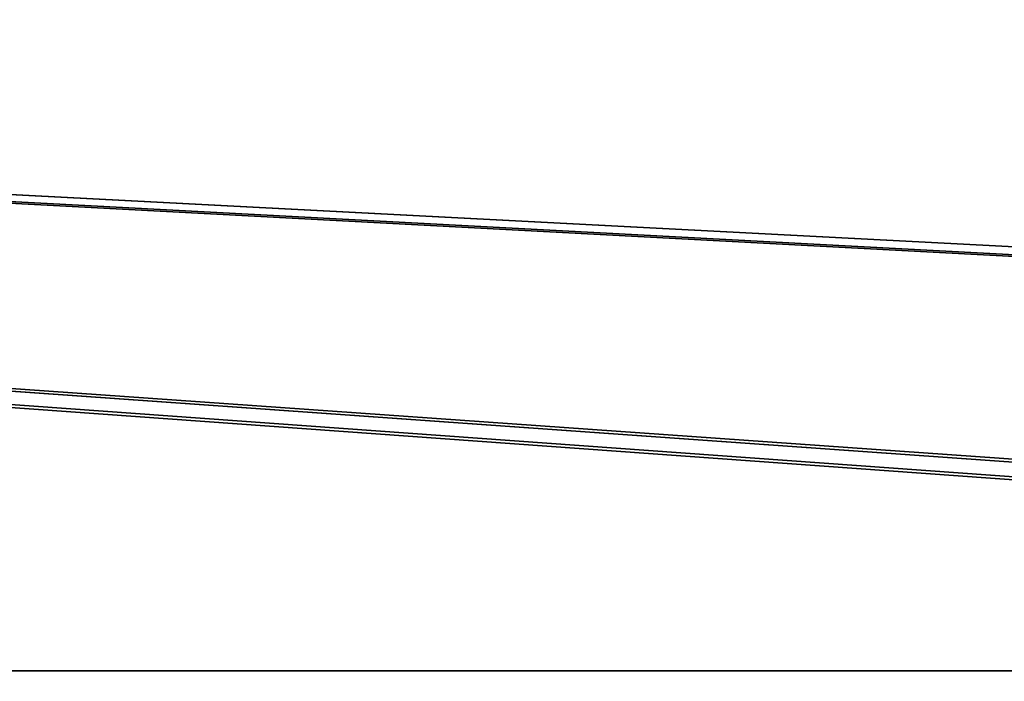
# Model space of a CAD drawing. Header units: millimetres. Extents: x -603 to 3703, y -115 to 249.
# Tile 499 of 656: x 1506 to 1551, y 22 to 52. Entities that reach past the tile are written whole.
import ezdxf

# ---------------------------------------------------------------- set-up
doc = ezdxf.new("R2010")
doc.units = ezdxf.units.MM
doc.layers.add('152', color=7, linetype='Continuous', true_color=0xffffff)

# ---------------------------------------------------------------- blocks, each defined once
blk = doc.blocks.new('UG_SURFACE_002')
at = {"layer": '152', "color": 252, "linetype": 'Continuous', "lineweight": 35}
for points in [[(2165, -13.3, 2212.25), (2165, 230.4, 2212.25), (835, 230.4, 2212.25), (835, -13.3, 2212.25)], [(985, -13.3, 2062.25), (985, 230.4, 2062.25), (2015, 230.4, 2062.25), (2015, -13.3, 2062.25)]]:
    blk.add_3dface(points, dxfattribs=at)
blk = doc.blocks.new('UG_SURFACE_111')
at = {"layer": '152', "color": 7, "linetype": 'Continuous', "lineweight": 35}
for points in [[(1958.65, 11.15, 2003.9), (1958.65, 229.15, 2003.9), (1041.35, 229.15, 2003.9), (1041.35, 11.15, 2003.9)], [(1041.5, 11.15, 2003.75), (1041.5, 229.15, 2003.75), (1958.5, 229.15, 2003.75), (1958.5, 11.15, 2003.75)]]:
    blk.add_3dface(points, dxfattribs=at)
blk = doc.blocks.new('UG_SURFACE_112')
at = {"layer": '152', "color": 41, "linetype": 'Continuous', "lineweight": 35}
for points in [[(1958.65, 229.15, 2003.9), (1958.65, 11.15, 2003.9), (1041.35, 11.15, 2003.9), (1041.35, 229.15, 2003.9)], [(1972.5, 19, 2017.75), (1972.5, 71, 2017.75), (1027.5, 71, 2017.75), (1027.5, 19, 2017.75)]]:
    blk.add_3dface(points, dxfattribs=at)
blk = doc.blocks.new('UG_SURFACE_128')
at = {"layer": '152', "color": 252, "linetype": 'Continuous', "lineweight": 35}
for points in [[(1328.7, 22.801, 2020.25), (1671.3, 22.801, 2020.25), (1026, 69.5, 2020.25)], [(1974, 69.5, 2020.25), (1026, 69.5, 2020.25), (1671.3, 22.801, 2020.25), (1673.8, 22.801, 2020.25)], [(1026, 69.5, 2018.75), (1908.8, 22.801, 2018.75), (1906.3, 22.801, 2018.75)], [(1026, 69.5, 2018.75), (1685.2, 22.801, 2018.75), (1673.8, 22.801, 2018.75)], [(1026, 69.5, 2018.75), (1920.2, 22.801, 2018.75), (1908.8, 22.801, 2018.75)], [(1906.3, 22.801, 2018.75), (1687.7, 22.801, 2018.75), (1026, 69.5, 2018.75)], [(1687.7, 22.801, 2018.75), (1685.2, 22.801, 2018.75), (1026, 69.5, 2018.75)], [(1026, 69.5, 2018.75), (1671.3, 22.801, 2018.75), (1328.7, 22.801, 2018.75)], [(1673.8, 22.801, 2018.75), (1671.3, 22.801, 2018.75), (1026, 69.5, 2018.75)], [(1026, 69.5, 2018.75), (1974, 69.5, 2018.75), (1922.7, 22.801, 2018.75), (1920.2, 22.801, 2018.75)], [(1328.7, 22.801, 2020.25), (1328.7, 18.08, 2020.25), (1671.3, 18.08, 2020.25), (1671.3, 22.801, 2020.25)], [(1328.7, 22.801, 2018.75), (1671.3, 22.801, 2018.75), (1534.76, 18.08, 2018.75), (1465.24, 18.08, 2018.75)], [(1671.3, 22.801, 2018.75), (1604.28, 18.08, 2018.75), (1534.76, 18.08, 2018.75)]]:
    blk.add_3dface(points, dxfattribs=at)
blk = doc.blocks.new('UG_SURFACE_152')
at = {"layer": '152', "color": 252, "linetype": 'Continuous', "lineweight": 35}
for points in [[(1023.5, -30.22, 2021.75), (1976.5, -30.22, 2021.75), (1976.5, 62.62, 2021.75), (1023.5, 62.62, 2021.75)], [(1025, -30.22, 2020.25), (1025, 62.62, 2020.25), (1975, 62.62, 2020.25), (1975, -30.22, 2020.25)]]:
    blk.add_3dface(points, dxfattribs=at)

msp = doc.modelspace()

# ---------------------------------------------------------------- block references
at = {"layer": '152', "color": 252, "linetype": 'Continuous', "lineweight": -3, "true_color": 0x939598}
for name in ['UG_SURFACE_111', 'UG_SURFACE_002', 'UG_SURFACE_112', 'UG_SURFACE_152', 'UG_SURFACE_128']:
    msp.add_blockref(name, (0, 0), dxfattribs=at)

doc.saveas('drawing.dxf')
